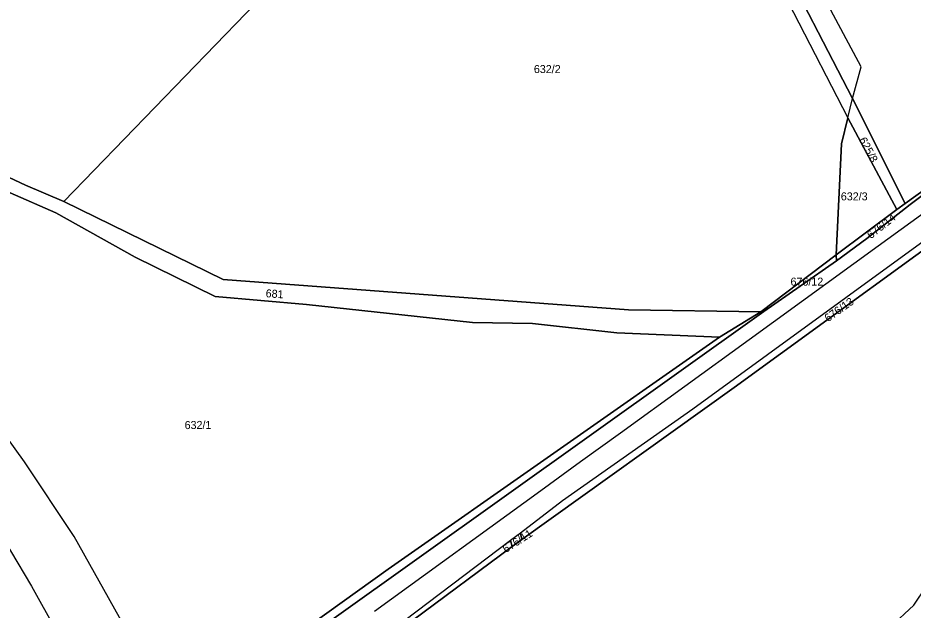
# Model space of a CAD drawing. Extents: x -629983 to -626385, y -1072828 to -1067897.
# Drawn here: x -627272.2 to -626936.7, y -1070665.2 to -1070443.1 of the extents above; entities that cross this region are included whole.
import ezdxf

# ---------------------------------------------------------------- set-up
doc = ezdxf.new("R2010")
doc.units = 0
for name, color, linetype in [('Parcela nároku', 7, 'Continuous'), ('Parcelní číslo', 7, 'Continuous'), ('Silnice ŘSD', 7, 'Continuous'), ('TO-Meze', 7, 'Continuous')]:
    doc.layers.add(name, color=color, linetype=linetype)

msp = doc.modelspace()

# ---------------------------------------------------------------- linework, layer by layer
at = {"layer": 'Parcela nároku'}
for points in [[(-627272.9, -1070414.5), (-627263.63, -1070404.64), (-627253.21, -1070383.58), (-627237.32, -1070342.02), (-627236.14, -1070341.15), (-627204.91, -1070305.64), (-627187.83, -1070282.28), (-627184.44, -1070277.62), (-627184.08, -1070275.66), (-627182.9, -1070269.22), (-627183.96, -1070265.49), (-627167.2, -1070248.39), (-627135.2, -1070270.05), (-627091.2, -1070227.3), (-627075.48, -1070252.15), (-627058.48, -1070292.86), (-627053.04, -1070302.96), (-627152.6, -1070406.05), (-627254.93, -1070512.01), (-627269.4, -1070505.83), (-627296.3, -1070493.2)], [(-626911.31, -1070492.3), (-626939.59, -1070512.67), (-626959.42, -1070473.41), (-626956.06, -1070461.5), (-626987.37, -1070402.95), (-627011.37, -1070355.84), (-627007.09, -1070354.1), (-626999.11, -1070339.24), (-626978.64, -1070302.67), (-626957.81, -1070264.45), (-626948.34, -1070246.95), (-626933.51, -1070266.22)], [(-626903.66, -1070671.84), (-626898.52, -1070645.49), (-626902.96, -1070620.84), (-626902.65, -1070609.52), (-626880.83, -1070607.27), (-626870.17, -1070605.7), (-626835.98, -1070598.2), (-626801.4, -1070589.99), (-626800.59, -1070587.27), (-626799.29, -1070582.93), (-626799.99, -1070578.77), (-626800.21, -1070577.48), (-626801.9, -1070567.42), (-626794.38, -1070530.55), (-626791.26, -1070502.03), (-626801.98, -1070505.7), (-626824.28, -1070450.34), (-626852.88, -1070471.48), (-626871.14, -1070484.98), (-626900.87, -1070506.96), (-627003.66, -1070581.77), (-627083.26, -1070638.79), (-627086.98, -1070641.42), (-627161.65, -1070696.9)], [(-626876.58, -1070485.96), (-627019.19, -1070589.81), (-627068.12, -1070624.18), (-627083.76, -1070636.33), (-627087.58, -1070639.08), (-627135.92, -1070675.75)], [(-627296.3, -1070493.2), (-627269.4, -1070505.83), (-627254.93, -1070512.01), (-627195.27, -1070541.23), (-627043.31, -1070552.63), (-626993.73, -1070553.31), (-627009.17, -1070562.89), (-627047.73, -1070561.25), (-627079.28, -1070557.75), (-627101.84, -1070557.31), (-627164.03, -1070550.6), (-627198.25, -1070547.66), (-627228.28, -1070532.83), (-627258, -1070516.22), (-627275.1, -1070508.7)], [(-627154.49, -1070668.8), (-626992.54, -1070553.28), (-626965.36, -1070534.17), (-626953.96, -1070525.88), (-626937.76, -1070513.16), (-626910.89, -1070492.88)]]:
    msp.add_lwpolyline(points, dxfattribs=at)
for points in [[(-627047.18, -1070296.9), (-627049.73, -1070299.54), (-627029.32, -1070338.39), (-627020.26, -1070353.28), (-627009.85, -1070374.79), (-626988.77, -1070416.53), (-626959.42, -1070473.41), (-626956.06, -1070461.5), (-626987.37, -1070402.95), (-627011.37, -1070355.84), (-627013.07, -1070350.93), (-627019.98, -1070339.74)], [(-627020.26, -1070353.28), (-627029.32, -1070338.39), (-627049.73, -1070299.54), (-627053.04, -1070302.96), (-627019.31, -1070365.57), (-627001.79, -1070401.46), (-626961.16, -1070480.65), (-626959.42, -1070473.41), (-626988.77, -1070416.53), (-627009.85, -1070374.79)], [(-627053.04, -1070302.96), (-627019.31, -1070365.57), (-627001.79, -1070401.46), (-626961.16, -1070480.65), (-626963.5, -1070490.35), (-626965.53, -1070531.94), (-626993.73, -1070553.31), (-627043.31, -1070552.63), (-627195.27, -1070541.23), (-627254.93, -1070512.01), (-627152.6, -1070406.05)], [(-626959.42, -1070473.41), (-626939.59, -1070512.67), (-626942.77, -1070515.03), (-626961.16, -1070480.65)], [(-627345.75, -1070479.75), (-627344.14, -1070479.15), (-627339.84, -1070477.13), (-627333.5, -1070479.48), (-627296.66, -1070498.52), (-627275.1, -1070508.7), (-627258, -1070516.22), (-627228.28, -1070532.83), (-627198.25, -1070547.66), (-627164.03, -1070550.6), (-627101.84, -1070557.31), (-627079.28, -1070557.75), (-627047.73, -1070561.25), (-627009.17, -1070562.89), (-627133.47, -1070649.92), (-627213.86, -1070707.57), (-627234.07, -1070668.02), (-627251.08, -1070637.59), (-627269.7, -1070609.62), (-627295.58, -1070573.7), (-627307.19, -1070559.96), (-627314.16, -1070551.29), (-627330.36, -1070531.39), (-627360.17, -1070494.95)], [(-626876.58, -1070485.96), (-627019.19, -1070589.81), (-627068.12, -1070624.18), (-627083.76, -1070636.33), (-627083.26, -1070638.79), (-627003.66, -1070581.77), (-626900.87, -1070506.96), (-626871.14, -1070484.98), (-626872.57, -1070483.02)], [(-626963.5, -1070490.35), (-626961.16, -1070480.65), (-626942.77, -1070515.03), (-626965.53, -1070531.94)], [(-626911.31, -1070492.3), (-626910.89, -1070492.88), (-626937.76, -1070513.16), (-626953.96, -1070525.88), (-626965.36, -1070534.17), (-626965.53, -1070531.94), (-626942.77, -1070515.03), (-626939.59, -1070512.67)], [(-627314.16, -1070551.29), (-627330.36, -1070531.39), (-627360.17, -1070494.95), (-627373.54, -1070509.05), (-627353.57, -1070535.93), (-627302.15, -1070602.21), (-627283, -1070629.7), (-627267.06, -1070656.21), (-627249.24, -1070688.39), (-627230.23, -1070722.24), (-627213.86, -1070707.57), (-627234.07, -1070668.02), (-627251.08, -1070637.59), (-627269.7, -1070609.62), (-627295.58, -1070573.7), (-627307.19, -1070559.96)], [(-627267.06, -1070656.21), (-627249.24, -1070688.39), (-627230.23, -1070722.24), (-627242.86, -1070732.84), (-627283.73, -1070674.15), (-627293.78, -1070660.89), (-627306.22, -1070642.08), (-627338.73, -1070596.09), (-627370.14, -1070560.09), (-627392.8, -1070532.82), (-627373.54, -1070509.05), (-627353.57, -1070535.93), (-627302.15, -1070602.21), (-627283, -1070629.7)], [(-626993.73, -1070553.31), (-626965.53, -1070531.94), (-626965.36, -1070534.17), (-626992.54, -1070553.28)], [(-627345.73, -1070828.4), (-627310.09, -1070794.7), (-627242.86, -1070732.84), (-627230.23, -1070722.24), (-627213.86, -1070707.57), (-627133.47, -1070649.92), (-627009.17, -1070562.89), (-626993.73, -1070553.31), (-626992.54, -1070553.28), (-627154.49, -1070668.8), (-627184.39, -1070691.07), (-627213.95, -1070712.95), (-627273.55, -1070766.93), (-627308.24, -1070796.99)], [(-627083.76, -1070636.33), (-627087.58, -1070639.08), (-627086.98, -1070641.42), (-627083.26, -1070638.79)], [(-627135.92, -1070675.75), (-627203.84, -1070726.3), (-627202.58, -1070728.32), (-627198.97, -1070725.59), (-627161.65, -1070696.9), (-627086.98, -1070641.42), (-627087.58, -1070639.08)]]:
    msp.add_lwpolyline(points, close=True, dxfattribs=at)
at = {"layer": 'Silnice ŘSD'}
for p, q in [((-626949.77, -1070528.63), (-626921.82, -1070508.34)), ((-626998.08, -1070563.69), (-626949.77, -1070528.63)), ((-627046.39, -1070598.75), (-626998.08, -1070563.69)), ((-627061.26, -1070609.54), (-627046.39, -1070598.75)), ((-627076.13, -1070620.33), (-627061.26, -1070609.54)), ((-627138.52, -1070665.62), (-627076.13, -1070620.33))]:
    msp.add_line(p, q, dxfattribs=at)
at = {"layer": 'TO-Meze'}
msp.add_lwpolyline([(-627182.72, -1070759.68), (-627147.24, -1070759.68), (-627118.37, -1070760.64), (-627096.95, -1070760.23), (-627078.44, -1070757.49), (-627065.91, -1070753.59), (-627053.32, -1070747.63), (-627035.06, -1070734.43), (-627001.35, -1070711.1), (-626962.56, -1070686.31), (-626945.3, -1070671.61), (-626936.39, -1070663.34), (-626926.69, -1070648.84), (-626914.54, -1070627.1), (-626905.25, -1070606.92), (-626900.71, -1070599.26), (-626892.79, -1070591.24), (-626881.07, -1070581.37), (-626866.27, -1070574.59), (-626854.52, -1070569.21), (-626834.96, -1070561.92), (-626817.63, -1070554.31), (-626796.41, -1070540.61)], dxfattribs=at)

# ---------------------------------------------------------------- texts
at = {"layer": 'Parcelní číslo'}
for s, p in [('632/2', (-627078.8, -1070463.81)), ('632/3', (-626963.74, -1070511.56)), ('676/12', (-626982.6, -1070543.53))]:
    msp.add_text(s, height=3, dxfattribs=at).set_placement(p)
for s, rotation, p in [('625/8', 298.0179, (-626957.04, -1070488.83)), ('676/14', 38.2204, (-626952.49, -1070526.17)), ('681', 356.1053, (-627179.41, -1070547.86)), ('676/13', 35.5177, (-626968.53, -1070557.3)), ('632/1', 0.5889, (-627209.69, -1070597.33)), ('676/11', 32.7639, (-627089.32, -1070643.89))]:
    msp.add_text(s, height=3, rotation=rotation, dxfattribs=at).set_placement(p)

doc.saveas('drawing.dxf')
